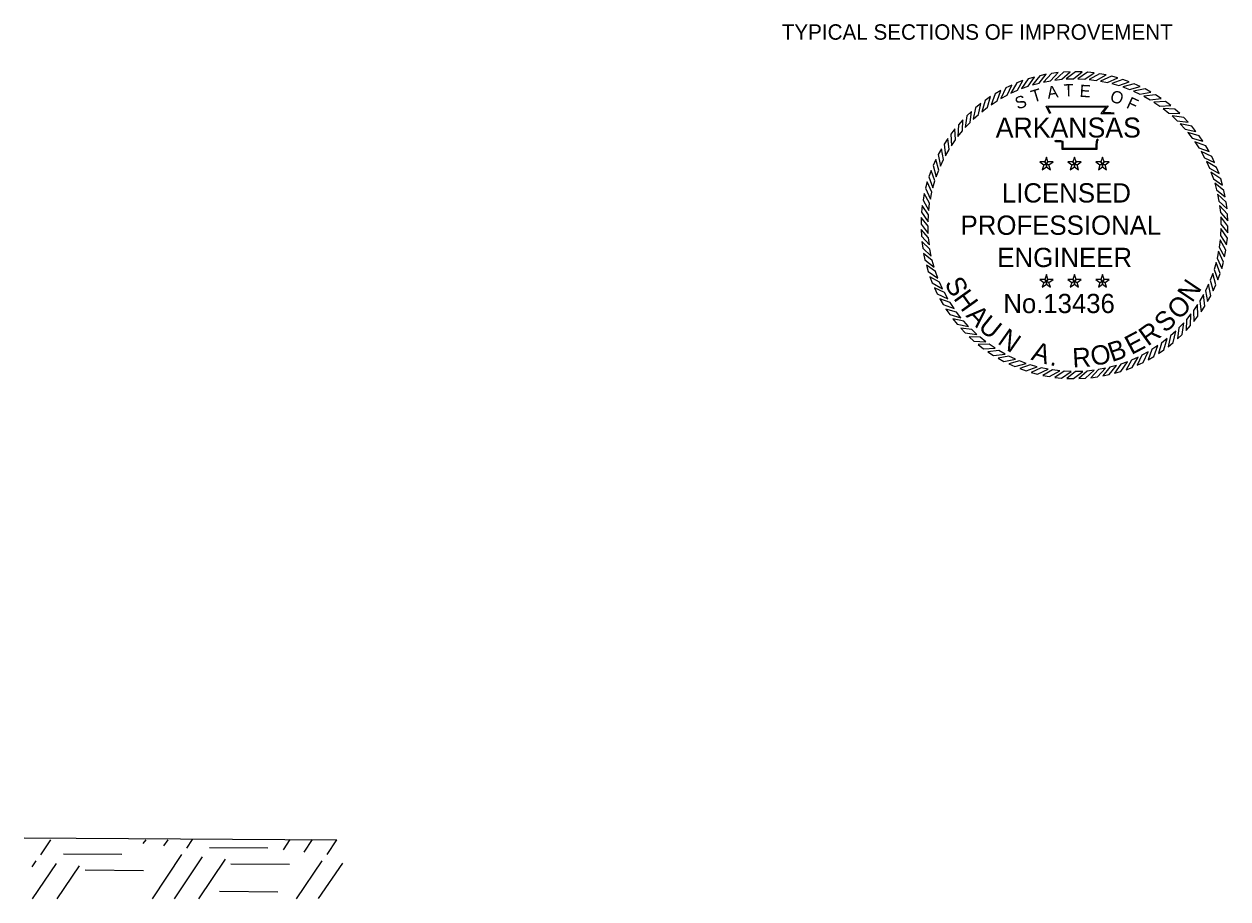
# Model space of a CAD drawing. Extents: x 1001270 to 1003428, y 1840152 to 1842912.
# Drawn here: x 1001381.68 to 1001428.48, y 1841610.14 to 1841644.15 of the extents above; entities that cross this region are included whole.
import ezdxf

# ---------------------------------------------------------------- set-up
doc = ezdxf.new("R2010")
doc.units = 0
for name, color, linetype in [('1', 7, 'Continuous'), ('19', 7, 'Continuous'), ('G-ANNO-SYMB', 7, 'Continuous')]:
    doc.layers.add(name, color=color, linetype=linetype)

msp = doc.modelspace()

# ---------------------------------------------------------------- linework, layer by layer
at = {"layer": '19'}
for p, q in [((1001382.333, 1841611.861), (1001382.725, 1841612.444)), ((1001386.318, 1841612.296), (1001386.424, 1841612.445)), ((1001387.113, 1841612.204), (1001387.279, 1841612.448)), ((1001388.008, 1841612.112), (1001388.234, 1841612.45)), ((1001388.896, 1841612.141), (1001391.157, 1841612.129)), ((1001391.772, 1841612.056), (1001392.034, 1841612.451)), ((1001392.567, 1841611.964), (1001392.899, 1841612.453)), ((1001393.462, 1841611.872), (1001393.843, 1841612.446)), ((1001383.221, 1841611.9), (1001385.481, 1841611.879)), ((1001386.67, 1841610.148), (1001387.822, 1841611.869)), ((1001387.525, 1841610.151), (1001388.617, 1841611.777)), ((1001388.48, 1841610.153), (1001389.512, 1841611.685)), ((1001381.993, 1841611.394), (1001382.147, 1841611.619)), ((1001382.015, 1841610.145), (1001382.942, 1841611.527)), ((1001382.971, 1841610.147), (1001383.837, 1841611.435)), ((1001384.061, 1841611.271), (1001386.321, 1841611.25)), ((1001389.726, 1841611.513), (1001391.997, 1841611.5)), ((1001392.28, 1841610.154), (1001393.277, 1841611.63)), ((1001393.135, 1841610.156), (1001394.071, 1841611.538)), ((1001389.284, 1841610.442), (1001391.544, 1841610.421))]:
    msp.add_line(p, q, dxfattribs=at)
msp.add_lwpolyline([(1001381.683, 1841612.517), (1001393.843, 1841612.446)], dxfattribs=at)
at = {"layer": 'G-ANNO-SYMB'}
for points in [[(1001420.96, 1841642.096), (1001420.714, 1841642.024), (1001420.458, 1841641.645), (1001420.719, 1841641.739)], [(1001421.416, 1841642.201), (1001421.165, 1841642.148), (1001420.881, 1841641.79), (1001421.148, 1841641.863)], [(1001421.88, 1841642.269), (1001421.625, 1841642.236), (1001421.314, 1841641.902), (1001421.586, 1841641.954)], [(1001422.347, 1841642.301), (1001422.091, 1841642.288), (1001421.754, 1841641.979), (1001422.029, 1841642.01)], [(1001422.816, 1841642.296), (1001422.559, 1841642.303), (1001422.199, 1841642.022), (1001422.476, 1841642.03)], [(1001423.282, 1841642.254), (1001423.027, 1841642.282), (1001422.646, 1841642.029), (1001422.923, 1841642.016)], [(1001423.744, 1841642.176), (1001423.492, 1841642.223), (1001423.092, 1841642.002), (1001423.367, 1841641.967)], [(1001424.198, 1841642.062), (1001423.951, 1841642.129), (1001423.535, 1841641.939), (1001423.806, 1841641.883)], [(1001420.078, 1841641.782), (1001419.846, 1841641.672), (1001419.653, 1841641.257), (1001419.896, 1841641.391)], [(1001420.513, 1841641.956), (1001420.273, 1841641.865), (1001420.048, 1841641.467), (1001420.3, 1841641.581)], [(1001424.642, 1841641.912), (1001424.401, 1841641.998), (1001423.971, 1841641.842), (1001424.237, 1841641.765)], [(1001425.073, 1841641.728), (1001424.839, 1841641.833), (1001424.398, 1841641.711), (1001424.658, 1841641.613)], [(1001425.488, 1841641.511), (1001425.263, 1841641.634), (1001424.814, 1841641.547), (1001425.065, 1841641.429)], [(1001419.256, 1841641.333), (1001419.045, 1841641.188), (1001418.919, 1841640.749), (1001419.138, 1841640.919)], [(1001419.658, 1841641.573), (1001419.436, 1841641.446), (1001419.276, 1841641.017), (1001419.507, 1841641.17)], [(1001425.885, 1841641.262), (1001425.67, 1841641.402), (1001425.216, 1841641.351), (1001425.457, 1841641.213)], [(1001426.261, 1841640.983), (1001426.058, 1841641.139), (1001425.601, 1841641.123), (1001425.83, 1841640.968)], [(1001418.515, 1841640.761), (1001418.329, 1841640.585), (1001418.273, 1841640.131), (1001418.462, 1841640.333)], [(1001418.874, 1841641.062), (1001418.675, 1841640.901), (1001418.584, 1841640.453), (1001418.789, 1841640.639)], [(1001426.614, 1841640.675), (1001426.424, 1841640.847), (1001425.967, 1841640.867), (1001426.183, 1841640.694)], [(1001418.18, 1841640.434), (1001418.008, 1841640.243), (1001417.988, 1841639.787), (1001418.161, 1841640.003)], [(1001426.942, 1841640.34), (1001426.765, 1841640.526), (1001426.312, 1841640.582), (1001426.514, 1841640.393)], [(1001427.242, 1841639.981), (1001427.081, 1841640.18), (1001426.633, 1841640.271), (1001426.82, 1841640.067)], [(1001417.872, 1841640.081), (1001417.716, 1841639.877), (1001417.732, 1841639.421), (1001417.887, 1841639.65)], [(1001427.513, 1841639.599), (1001427.368, 1841639.81), (1001426.929, 1841639.936), (1001427.099, 1841639.717)], [(1001417.344, 1841639.308), (1001417.221, 1841639.083), (1001417.308, 1841638.634), (1001417.426, 1841638.885)], [(1001417.593, 1841639.705), (1001417.453, 1841639.49), (1001417.504, 1841639.035), (1001417.642, 1841639.276)], [(1001427.754, 1841639.197), (1001427.626, 1841639.419), (1001427.198, 1841639.579), (1001427.35, 1841639.348)], [(1001417.127, 1841638.893), (1001417.022, 1841638.659), (1001417.144, 1841638.218), (1001417.242, 1841638.477)], [(1001421.427, 1841638.713), (1001421.366, 1841638.797), (1001421.167, 1841638.797), (1001421.328, 1841638.681)], [(1001421.427, 1841638.713), (1001421.488, 1841638.797), (1001421.427, 1841638.986), (1001421.366, 1841638.797)], [(1001421.427, 1841638.713), (1001421.526, 1841638.681), (1001421.686, 1841638.797), (1001421.488, 1841638.797)], [(1001422.518, 1841638.713), (1001422.456, 1841638.797), (1001422.258, 1841638.797), (1001422.419, 1841638.681)], [(1001422.518, 1841638.713), (1001422.579, 1841638.797), (1001422.518, 1841638.986), (1001422.456, 1841638.797)], [(1001422.518, 1841638.713), (1001422.617, 1841638.681), (1001422.777, 1841638.797), (1001422.579, 1841638.797)], [(1001423.609, 1841638.713), (1001423.547, 1841638.797), (1001423.349, 1841638.797), (1001423.51, 1841638.681)], [(1001423.609, 1841638.713), (1001423.67, 1841638.797), (1001423.609, 1841638.986), (1001423.547, 1841638.797)], [(1001423.609, 1841638.713), (1001423.708, 1841638.681), (1001423.868, 1841638.797), (1001423.67, 1841638.797)], [(1001427.962, 1841638.777), (1001427.852, 1841639.009), (1001427.438, 1841639.202), (1001427.571, 1841638.959)], [(1001428.137, 1841638.342), (1001428.045, 1841638.582), (1001427.647, 1841638.807), (1001427.761, 1841638.555)], [(1001416.943, 1841638.462), (1001416.857, 1841638.22), (1001417.013, 1841637.791), (1001417.09, 1841638.057)], [(1001421.427, 1841638.713), (1001421.328, 1841638.681), (1001421.266, 1841638.492), (1001421.427, 1841638.609)], [(1001421.427, 1841638.713), (1001421.427, 1841638.609), (1001421.587, 1841638.492), (1001421.526, 1841638.681)], [(1001422.518, 1841638.713), (1001422.419, 1841638.681), (1001422.357, 1841638.492), (1001422.518, 1841638.609)], [(1001422.518, 1841638.713), (1001422.518, 1841638.609), (1001422.678, 1841638.492), (1001422.617, 1841638.681)], [(1001423.609, 1841638.713), (1001423.51, 1841638.681), (1001423.448, 1841638.492), (1001423.609, 1841638.609)], [(1001423.609, 1841638.713), (1001423.609, 1841638.609), (1001423.769, 1841638.492), (1001423.708, 1841638.681)], [(1001428.277, 1841637.895), (1001428.204, 1841638.141), (1001427.825, 1841638.397), (1001427.919, 1841638.136)], [(1001416.793, 1841638.018), (1001416.726, 1841637.77), (1001416.916, 1841637.354), (1001416.972, 1841637.626)], [(1001428.381, 1841637.439), (1001428.328, 1841637.69), (1001427.97, 1841637.974), (1001428.044, 1841637.707)], [(1001416.679, 1841637.564), (1001416.632, 1841637.312), (1001416.854, 1841636.912), (1001416.888, 1841637.187)], [(1001428.449, 1841636.975), (1001428.417, 1841637.23), (1001428.082, 1841637.542), (1001428.134, 1841637.269)], [(1001416.601, 1841637.102), (1001416.574, 1841636.847), (1001416.826, 1841636.465), (1001416.839, 1841636.742)], [(1001428.481, 1841636.508), (1001428.468, 1841636.764), (1001428.159, 1841637.101), (1001428.19, 1841636.826)], [(1001416.559, 1841636.635), (1001416.552, 1841636.379), (1001416.833, 1841636.018), (1001416.825, 1841636.296)], [(1001428.476, 1841636.039), (1001428.483, 1841636.296), (1001428.202, 1841636.656), (1001428.211, 1841636.379)], [(1001416.554, 1841636.167), (1001416.567, 1841635.911), (1001416.876, 1841635.573), (1001416.845, 1841635.849)], [(1001428.434, 1841635.573), (1001428.462, 1841635.828), (1001428.209, 1841636.209), (1001428.196, 1841635.932)], [(1001416.586, 1841635.699), (1001416.619, 1841635.445), (1001416.953, 1841635.133), (1001416.901, 1841635.405)], [(1001428.356, 1841635.111), (1001428.404, 1841635.363), (1001428.182, 1841635.763), (1001428.147, 1841635.488)], [(1001416.654, 1841635.236), (1001416.707, 1841634.985), (1001417.065, 1841634.7), (1001416.992, 1841634.968)], [(1001428.242, 1841634.657), (1001428.309, 1841634.904), (1001428.119, 1841635.32), (1001428.063, 1841635.049)], [(1001416.759, 1841634.779), (1001416.831, 1841634.533), (1001417.21, 1841634.278), (1001417.116, 1841634.538)], [(1001428.092, 1841634.213), (1001428.179, 1841634.454), (1001428.022, 1841634.884), (1001427.945, 1841634.618)], [(1001416.899, 1841634.332), (1001416.99, 1841634.093), (1001417.388, 1841633.867), (1001417.274, 1841634.12)], [(1001421.427, 1841634.145), (1001421.366, 1841634.229), (1001421.167, 1841634.229), (1001421.328, 1841634.113)], [(1001421.427, 1841634.145), (1001421.328, 1841634.113), (1001421.266, 1841633.924), (1001421.427, 1841634.041)], [(1001421.427, 1841634.145), (1001421.488, 1841634.229), (1001421.427, 1841634.418), (1001421.366, 1841634.229)], [(1001421.427, 1841634.145), (1001421.526, 1841634.113), (1001421.686, 1841634.229), (1001421.488, 1841634.229)], [(1001421.427, 1841634.145), (1001421.427, 1841634.041), (1001421.587, 1841633.924), (1001421.526, 1841634.113)], [(1001422.518, 1841634.145), (1001422.456, 1841634.229), (1001422.258, 1841634.229), (1001422.419, 1841634.113)], [(1001422.518, 1841634.145), (1001422.419, 1841634.113), (1001422.357, 1841633.924), (1001422.518, 1841634.041)], [(1001422.518, 1841634.145), (1001422.579, 1841634.229), (1001422.518, 1841634.418), (1001422.456, 1841634.229)], [(1001422.518, 1841634.145), (1001422.617, 1841634.113), (1001422.777, 1841634.229), (1001422.579, 1841634.229)], [(1001422.518, 1841634.145), (1001422.518, 1841634.041), (1001422.678, 1841633.924), (1001422.617, 1841634.113)], [(1001423.609, 1841634.145), (1001423.547, 1841634.229), (1001423.349, 1841634.229), (1001423.51, 1841634.113)], [(1001423.609, 1841634.145), (1001423.51, 1841634.113), (1001423.448, 1841633.924), (1001423.609, 1841634.041)], [(1001423.609, 1841634.145), (1001423.67, 1841634.229), (1001423.609, 1841634.418), (1001423.547, 1841634.229)], [(1001423.609, 1841634.145), (1001423.708, 1841634.113), (1001423.868, 1841634.229), (1001423.67, 1841634.229)], [(1001423.609, 1841634.145), (1001423.609, 1841634.041), (1001423.769, 1841633.924), (1001423.708, 1841634.113)], [(1001427.909, 1841633.782), (1001428.013, 1841634.016), (1001427.891, 1841634.457), (1001427.793, 1841634.197)], [(1001417.073, 1841633.898), (1001417.183, 1841633.666), (1001417.598, 1841633.473), (1001417.464, 1841633.715)], [(1001427.691, 1841633.367), (1001427.814, 1841633.592), (1001427.727, 1841634.041), (1001427.609, 1841633.79)], [(1001417.282, 1841633.478), (1001417.409, 1841633.256), (1001417.838, 1841633.095), (1001417.685, 1841633.327)], [(1001427.163, 1841632.594), (1001427.32, 1841632.797), (1001427.304, 1841633.254), (1001427.148, 1841633.025)], [(1001427.442, 1841632.97), (1001427.583, 1841633.185), (1001427.531, 1841633.639), (1001427.394, 1841633.398)], [(1001417.522, 1841633.076), (1001417.667, 1841632.864), (1001418.106, 1841632.738), (1001417.936, 1841632.957)], [(1001426.855, 1841632.241), (1001427.027, 1841632.431), (1001427.047, 1841632.888), (1001426.874, 1841632.672)], [(1001417.793, 1841632.694), (1001417.954, 1841632.494), (1001418.402, 1841632.403), (1001418.216, 1841632.608)], [(1001418.094, 1841632.335), (1001418.27, 1841632.148), (1001418.724, 1841632.092), (1001418.522, 1841632.282)], [(1001426.52, 1841631.913), (1001426.707, 1841632.09), (1001426.763, 1841632.543), (1001426.573, 1841632.341)], [(1001418.421, 1841632), (1001418.612, 1841631.828), (1001419.069, 1841631.808), (1001418.852, 1841631.981)], [(1001425.779, 1841631.342), (1001425.991, 1841631.487), (1001426.117, 1841631.926), (1001425.898, 1841631.756)], [(1001426.161, 1841631.613), (1001426.361, 1841631.774), (1001426.452, 1841632.222), (1001426.247, 1841632.035)], [(1001418.774, 1841631.692), (1001418.978, 1841631.535), (1001419.435, 1841631.551), (1001419.205, 1841631.707)], [(1001419.15, 1841631.413), (1001419.365, 1841631.272), (1001419.82, 1841631.324), (1001419.579, 1841631.461)], [(1001424.957, 1841630.893), (1001425.189, 1841631.003), (1001425.382, 1841631.417), (1001425.14, 1841631.284)], [(1001425.377, 1841631.101), (1001425.599, 1841631.229), (1001425.76, 1841631.657), (1001425.528, 1841631.505)], [(1001419.547, 1841631.164), (1001419.772, 1841631.041), (1001420.221, 1841631.128), (1001419.97, 1841631.246)], [(1001419.962, 1841630.946), (1001420.196, 1841630.842), (1001420.637, 1841630.964), (1001420.378, 1841631.062)], [(1001420.393, 1841630.763), (1001420.635, 1841630.676), (1001421.064, 1841630.833), (1001420.798, 1841630.91)], [(1001423.619, 1841630.474), (1001423.87, 1841630.527), (1001424.155, 1841630.885), (1001423.887, 1841630.811)], [(1001424.076, 1841630.578), (1001424.322, 1841630.651), (1001424.577, 1841631.03), (1001424.317, 1841630.936)], [(1001424.523, 1841630.718), (1001424.762, 1841630.81), (1001424.988, 1841631.208), (1001424.735, 1841631.094)], [(1001420.837, 1841630.613), (1001421.085, 1841630.546), (1001421.501, 1841630.736), (1001421.229, 1841630.792)], [(1001421.291, 1841630.499), (1001421.543, 1841630.451), (1001421.943, 1841630.673), (1001421.668, 1841630.708)], [(1001421.753, 1841630.421), (1001422.008, 1841630.393), (1001422.39, 1841630.646), (1001422.113, 1841630.659)], [(1001422.22, 1841630.379), (1001422.476, 1841630.372), (1001422.837, 1841630.653), (1001422.56, 1841630.644)], [(1001422.688, 1841630.374), (1001422.944, 1841630.387), (1001423.282, 1841630.696), (1001423.006, 1841630.665)], [(1001423.156, 1841630.406), (1001423.41, 1841630.439), (1001423.722, 1841630.773), (1001423.45, 1841630.721)]]:
    msp.add_lwpolyline(points, close=True, dxfattribs=at)
for points in [[(1001421.562, 1841640.667), (1001421.423, 1841640.969), (1001423.829, 1841640.97), (1001423.628, 1841640.717), (1001423.792, 1841640.719), (1001423.928, 1841640.721), (1001424.065, 1841640.706)], [(1001421.596, 1841640.683), (1001421.482, 1841640.93), (1001423.75, 1841640.932), (1001423.548, 1841640.678), (1001423.792, 1841640.681), (1001423.926, 1841640.683), (1001424.06, 1841640.668)], [(1001423.45, 1841639.659), (1001423.409, 1841639.626), (1001423.395, 1841639.576), (1001423.382, 1841639.451), (1001423.382, 1841639.285), (1001422.038, 1841639.285), (1001422.038, 1841639.509), (1001422.038, 1841639.559), (1001421.984, 1841639.576), (1001421.793, 1841639.576), (1001421.759, 1841639.627)], [(1001423.426, 1841639.688), (1001423.375, 1841639.647), (1001423.358, 1841639.583), (1001423.344, 1841639.453), (1001423.344, 1841639.323), (1001422.077, 1841639.323), (1001422.077, 1841639.509), (1001422.077, 1841639.587), (1001421.99, 1841639.614), (1001421.813, 1841639.614), (1001421.791, 1841639.648)]]:
    msp.add_lwpolyline(points, dxfattribs=at)

# ---------------------------------------------------------------- texts
at = {"layer": '1'}
msp.add_text('TYPICAL SECTIONS OF IMPROVEMENT', height=0.6, dxfattribs=at).set_placement((1001411.138, 1841643.546))
at = {"layer": 'G-ANNO-SYMB'}
for s, height, rotation, p in [('T', 0.475, 16.9015, (1001420.912, 1841641.096)), ('A', 0.475, 8.6788, (1001421.489, 1841641.247)), ('T', 0.475, 1.4789, (1001422.102, 1841641.341)), ('E', 0.475, 356.672, (1001422.709, 1841641.327)), ('S', 0.475, 19.7726, (1001420.309, 1841640.825)), ('O', 0.475, 341.2218, (1001423.862, 1841641.164)), ('F', 0.475, 335.3628, (1001424.501, 1841640.914)), ('ARKANSAS', 0.7747, 360, (1001419.456, 1841639.745)), ('LICENSED', 0.75, 360, (1001419.696, 1841637.217)), ('PROFESSIONAL', 0.75, 360, (1001418.089, 1841635.962)), ('ENGINEER', 0.75, 360, (1001419.518, 1841634.708)), ('S', 0.75, 298.1636, (1001417.45, 1841634.078)), ('N', 0.75, 56.1007, (1001427.092, 1841633.294)), ('H', 0.75, 305.619, (1001417.792, 1841633.49)), ('No.13436', 0.747, 360, (1001419.754, 1841632.92)), ('O', 0.75, 44.7757, (1001426.571, 1841632.619)), ('A', 0.75, 313.4472, (1001418.268, 1841632.805)), ('U', 0.75, 320.9026, (1001418.735, 1841632.316)), ('S', 0.75, 43.4878, (1001426.055, 1841632.121)), ('N', 0.75, 324.9326, (1001419.491, 1841631.758)), ('R', 0.75, 35.6597, (1001425.366, 1841631.611)), ('B', 0.75, 18.885, (1001423.974, 1841631.008)), ('E', 0.75, 27.8315, (1001424.732, 1841631.279)), ('A', 0.75, 343.0991, (1001420.799, 1841631.114)), ('R', 0.75, 3.2287, (1001422.455, 1841630.801)), ('O', 0.75, 11.4296, (1001423.223, 1841630.849)), ('.', 0.75, 351.3, (1001421.536, 1841630.896))]:
    msp.add_text(s, height=height, rotation=rotation, dxfattribs=at).set_placement(p)

doc.saveas('drawing.dxf')
